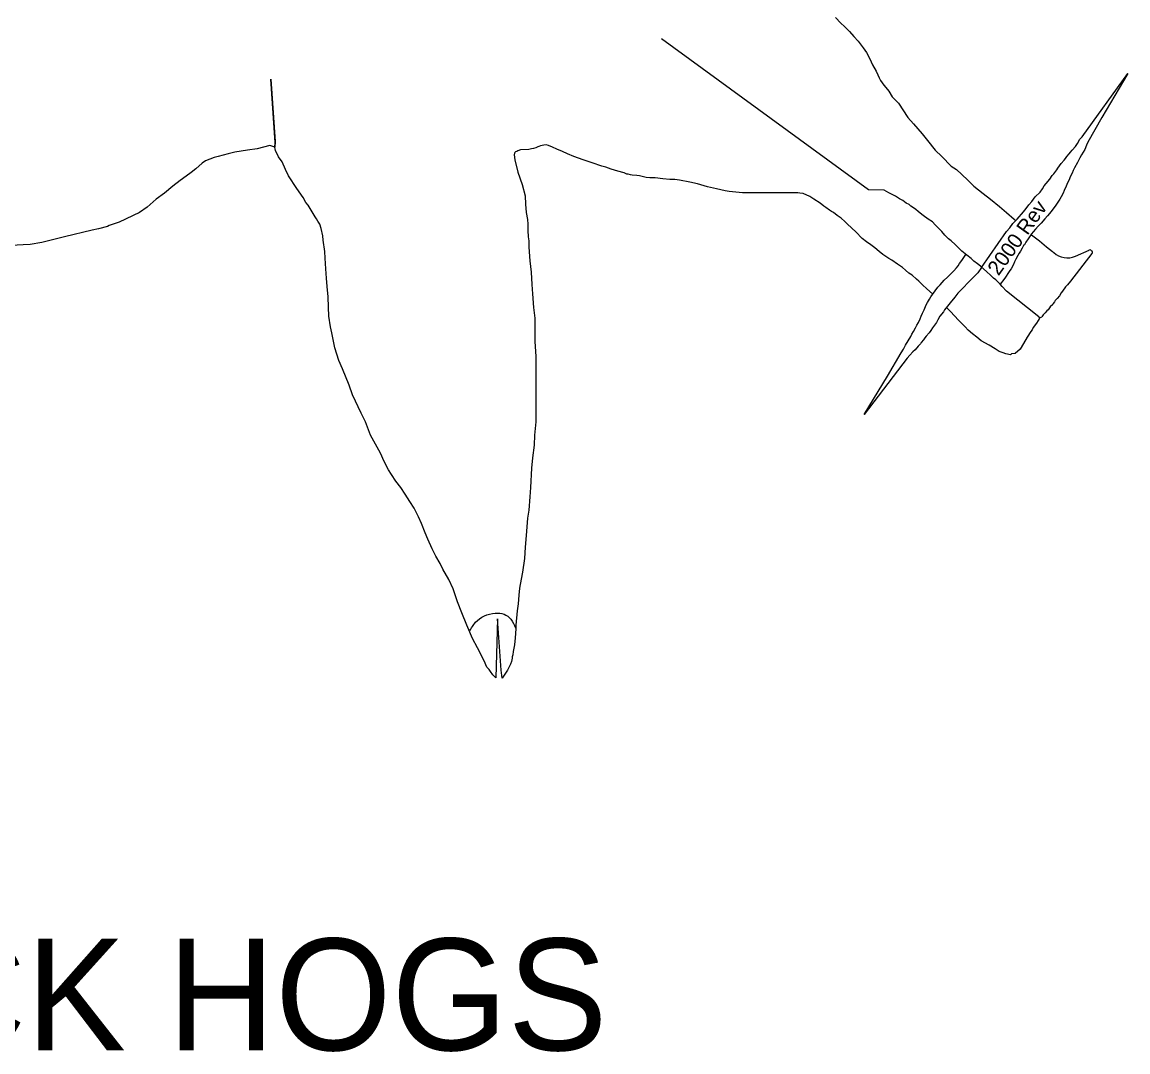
# Model space of a CAD drawing. Extents: x 1370130 to 1380143, y 377636 to 380256.
# Drawn here: x 1378542.785 to 1378543.909, y 379497.276 to 379498.323 of the extents above; entities that cross this region are included whole.
import ezdxf

# ---------------------------------------------------------------- set-up
doc = ezdxf.new("R2010")
doc.units = 0
doc.layers.add('R_Draft', color=7, linetype='Continuous')

msp = doc.modelspace()

# ---------------------------------------------------------------- linework, layer by layer
at = {"layer": 'R_Draft'}
for points in [[(1378543.6118, 379498.3272), (1378543.6171, 379498.3214), (1378543.6208, 379498.3181), (1378543.6229, 379498.3159), (1378543.6259, 379498.3131), (1378543.6304, 379498.3079), (1378543.6347, 379498.303), (1378543.6399, 379498.2962), (1378543.643, 379498.2915), (1378543.6464, 379498.2852), (1378543.6494, 379498.2792), (1378543.6531, 379498.2726), (1378543.6546, 379498.2688), (1378543.656, 379498.266), (1378543.6574, 379498.263), (1378543.6606, 379498.2585), (1378543.6627, 379498.2561), (1378543.6657, 379498.2524), (1378543.6693, 379498.2465), (1378543.6756, 379498.24), (1378543.6851, 379498.2255), (1378543.6908, 379498.2191), (1378543.6997, 379498.209), (1378543.7051, 379498.2021), (1378543.7129, 379498.1924), (1378543.7196, 379498.1859), (1378543.7292, 379498.1762), (1378543.7345, 379498.1726), (1378543.7457, 379498.1623), (1378543.7523, 379498.1558), (1378543.7616, 379498.1483), (1378543.7692, 379498.1425), (1378543.7784, 379498.1351), (1378543.7855, 379498.1289), (1378543.793, 379498.1223), (1378543.7949, 379498.1208)], [(1378543.8181, 379498.023), (1378543.7855, 379498.0492), (1378543.781, 379498.0537), (1378543.7789, 379498.0562), (1378543.7761, 379498.0588), (1378543.7744, 379498.0605), (1378543.7722, 379498.0623), (1378543.7692, 379498.0652), (1378543.7655, 379498.0687), (1378543.7619, 379498.0716), (1378543.7588, 379498.0743), (1378543.756, 379498.0767), (1378543.7523, 379498.0796), (1378543.7494, 379498.0824), (1378543.7451, 379498.0855), (1378543.74, 379498.0897), (1378543.7361, 379498.0936), (1378543.7349, 379498.0948), (1378543.7331, 379498.0965), (1378543.7292, 379498.1003), (1378543.7266, 379498.1023), (1378543.7226, 379498.1061), (1378543.7196, 379498.1098), (1378543.7167, 379498.1127), (1378543.7129, 379498.1164), (1378543.7101, 379498.1194), (1378543.7057, 379498.1223), (1378543.7008, 379498.1258), (1378543.6978, 379498.1283), (1378543.6957, 379498.1299), (1378543.6931, 379498.1319), (1378543.69, 379498.1343), (1378543.6883, 379498.1356), (1378543.6864, 379498.137), (1378543.6836, 379498.1384), (1378543.68, 379498.1411), (1378543.6766, 379498.143), (1378543.6725, 379498.1455), (1378543.6657, 379498.1491), (1378543.6611, 379498.1516), (1378543.6451, 379498.1522), (1378543.4349, 379498.3056)], [(1378543.7601, 379498.0732), (1378543.7855, 379498.1098), (1378543.7886, 379498.1134), (1378543.7919, 379498.1178), (1378543.7962, 379498.1223), (1378543.8027, 379498.1298), (1378543.8052, 379498.133), (1378543.8081, 379498.1367), (1378543.811, 379498.1402), (1378543.8144, 379498.1449), (1378543.8195, 379498.1497), (1378543.8221, 379498.1529), (1378543.8238, 379498.1561), (1378543.8258, 379498.1585), (1378543.8294, 379498.163), (1378543.8317, 379498.1667), (1378543.8335, 379498.1683), (1378543.8364, 379498.1725), (1378543.8374, 379498.1739), (1378543.8393, 379498.1764), (1378543.8409, 379498.1788), (1378543.844, 379498.1823), (1378543.8453, 379498.1839), (1378543.8467, 379498.1859), (1378543.8491, 379498.1887), (1378543.8504, 379498.1903), (1378543.8521, 379498.1924), (1378543.8555, 379498.1961), (1378543.8574, 379498.1992), (1378543.86, 379498.2034), (1378543.8622, 379498.206), (1378543.9087, 379498.2703), (1378543.8821, 379498.2255), (1378543.8681, 379498.2005), (1378543.8665, 379498.1974), (1378543.8648, 379498.193), (1378543.8616, 379498.1876), (1378543.86, 379498.1847), (1378543.8586, 379498.182), (1378543.8574, 379498.1798), (1378543.8543, 379498.1744), (1378543.8532, 379498.1717), (1378543.8521, 379498.169), (1378543.8502, 379498.1652), (1378543.8491, 379498.1623), (1378543.8475, 379498.1593), (1378543.8461, 379498.1558), (1378543.844, 379498.1512), (1378543.843, 379498.1485), (1378543.8409, 379498.1448), (1378543.8395, 379498.1425), (1378543.8349, 379498.1356), (1378543.8326, 379498.1323), (1378543.8307, 379498.1301), (1378543.8269, 379498.1255), (1378543.8242, 379498.1225), (1378543.8205, 379498.1183), (1378543.8177, 379498.1152), (1378543.8147, 379498.1122), (1378543.8125, 379498.1095), (1378543.8108, 379498.1073), (1378543.8088, 379498.1044), (1378543.8073, 379498.1023), (1378543.8049, 379498.0989), (1378543.8037, 379498.0963), (1378543.8027, 379498.0953), (1378543.8012, 379498.0929), (1378543.7996, 379498.0897), (1378543.7983, 379498.0876), (1378543.7968, 379498.0853), (1378543.7949, 379498.0817), (1378543.7935, 379498.0787), (1378543.7924, 379498.0762), (1378543.79, 379498.0719), (1378543.7888, 379498.0702), (1378543.7875, 379498.0679), (1378543.7843, 379498.0633), (1378543.7825, 379498.0609), (1378543.779, 379498.0562)], [(1378543.0967, 379498.0327), (1378543.0963, 379498.0432), (1378543.0954, 379498.0539), (1378543.0947, 379498.0623), (1378543.0939, 379498.0719), (1378543.0933, 379498.0826), (1378543.0929, 379498.0893), (1378543.0912, 379498.1009), (1378543.0909, 379498.1054), (1378543.0892, 379498.1129), (1378543.0878, 379498.1171), (1378543.0859, 379498.1202), (1378543.0845, 379498.1226), (1378543.083, 379498.1247), (1378543.079, 379498.1313), (1378543.076, 379498.1364), (1378543.0736, 379498.1393), (1378543.0708, 379498.1441), (1378543.0644, 379498.1534), (1378543.0561, 379498.1664), (1378543.0528, 379498.1727), (1378543.0494, 379498.1804), (1378543.0458, 379498.1856), (1378543.0429, 379498.1919), (1378543.0424, 379498.1936), (1378543.042, 379498.195), (1378543.0421, 379498.1965), (1378543.0423, 379498.199), (1378543.0424, 379498.2001), (1378543.0379, 379498.2646), (1378543.0425, 379498.2012), (1378543.042, 379498.1954), (1378543.037, 379498.1971), (1378543.0243, 379498.1936), (1378543.0142, 379498.1924), (1378543.0015, 379498.1903), (1378542.9948, 379498.1887), (1378542.9844, 379498.1859), (1378542.9804, 379498.1849), (1378542.9716, 379498.1815), (1378542.9682, 379498.1792), (1378542.9618, 379498.1735), (1378542.957, 379498.1698), (1378542.952, 379498.166), (1378542.9458, 379498.1614), (1378542.9386, 379498.1558), (1378542.9301, 379498.1487), (1378542.9215, 379498.1425), (1378542.9125, 379498.1344), (1378542.9047, 379498.1289), (1378542.9036, 379498.1283)], [(1378543.7104, 379498.0458), (1378543.7101, 379498.0462), (1378543.7045, 379498.0515), (1378543.7002, 379498.0555), (1378543.6963, 379498.0592), (1378543.6941, 379498.0613), (1378543.6895, 379498.0653), (1378543.6863, 379498.0675), (1378543.6828, 379498.0705), (1378543.6797, 379498.073), (1378543.6748, 379498.0766), (1378543.669, 379498.0807), (1378543.6657, 379498.0824), (1378543.6598, 379498.0863), (1378543.656, 379498.0892), (1378543.6517, 379498.0932), (1378543.6475, 379498.096), (1378543.643, 379498.0993), (1378543.6388, 379498.1025), (1378543.6322, 379498.1093), (1378543.6239, 379498.1173), (1378543.621, 379498.1198), (1378543.6173, 379498.1231), (1378543.6133, 379498.1259), (1378543.6095, 379498.1289), (1378543.6075, 379498.1301), (1378543.6056, 379498.1313), (1378543.602, 379498.134), (1378543.5999, 379498.1355), (1378543.5962, 379498.1385), (1378543.5895, 379498.1425), (1378543.5855, 379498.1453), (1378543.5787, 379498.1483), (1378543.5755, 379498.1487), (1378543.5733, 379498.149), (1378543.5704, 379498.149), (1378543.5667, 379498.149), (1378543.5638, 379498.149), (1378543.5572, 379498.149), (1378543.5542, 379498.149), (1378543.5466, 379498.149), (1378543.5429, 379498.149), (1378543.5369, 379498.149), (1378543.5332, 379498.149), (1378543.5267, 379498.149), (1378543.5236, 379498.149), (1378543.5192, 379498.149), (1378543.5171, 379498.149), (1378543.5138, 379498.1493), (1378543.5037, 379498.1502), (1378543.4997, 379498.1509), (1378543.4906, 379498.1532), (1378543.4816, 379498.1551), (1378543.4713, 379498.1581), (1378543.4638, 379498.1599), (1378543.4533, 379498.1617), (1378543.4484, 379498.1627), (1378543.4432, 379498.1627), (1378543.4363, 379498.1631), (1378543.4285, 379498.1641), (1378543.423, 379498.1642), (1378543.4193, 379498.1647), (1378543.4125, 379498.1663), (1378543.4097, 379498.1665), (1378543.405, 379498.167), (1378543.4035, 379498.1672), (1378543.4009, 379498.168), (1378543.3996, 379498.168), (1378543.397, 379498.1692), (1378543.3906, 379498.171), (1378543.3836, 379498.173), (1378543.3782, 379498.175), (1378543.3744, 379498.1762), (1378543.3644, 379498.1796), (1378543.3552, 379498.1825), (1378543.346, 379498.186), (1378543.3393, 379498.1886), (1378543.3343, 379498.1909), (1378543.3286, 379498.1935), (1378543.3241, 379498.1955), (1378543.32, 379498.1971), (1378543.3179, 379498.1978), (1378543.3153, 379498.1976), (1378543.3135, 379498.197), (1378543.3119, 379498.1966), (1378543.3102, 379498.1961), (1378543.3094, 379498.1956), (1378543.3071, 379498.1948), (1378543.305, 379498.194), (1378543.303, 379498.1937), (1378543.3001, 379498.1931), (1378543.2917, 379498.1928), (1378543.2889, 379498.1917), (1378543.2879, 379498.1911), (1378543.2867, 379498.1906), (1378543.2858, 379498.1899), (1378543.2854, 379498.1892), (1378543.2852, 379498.1877), (1378543.2858, 379498.1824), (1378543.2891, 379498.1699), (1378543.2932, 379498.1574)], [(1378543.2932, 379498.1574), (1378543.2964, 379498.1458), (1378543.2968, 379498.1373), (1378543.2973, 379498.1289), (1378543.2987, 379498.1219), (1378543.299, 379498.1173), (1378543.299, 379498.1107), (1378543.2996, 379498.1041), (1378543.3002, 379498.1003), (1378543.3002, 379498.0966), (1378543.3002, 379498.0936), (1378543.3012, 379498.08), (1378543.3024, 379498.0685), (1378543.3033, 379498.0559), (1378543.3039, 379498.0462), (1378543.3048, 379498.0324), (1378543.3062, 379498.0216), (1378543.3063, 379498.0058), (1378543.3062, 379497.998), (1378543.3072, 379497.9826), (1378543.3072, 379497.9731), (1378543.3072, 379497.9597), (1378543.3072, 379497.9461), (1378543.3072, 379497.9358), (1378543.3072, 379497.9226), (1378543.3072, 379497.9161), (1378543.3058, 379497.9028), (1378543.3056, 379497.8925), (1378543.3039, 379497.8797), (1378543.3028, 379497.8691), (1378543.3017, 379497.8494), (1378543.3012, 379497.8399), (1378543.3, 379497.8266), (1378543.2988, 379497.8182), (1378543.2973, 379497.8006), (1378543.2963, 379497.789), (1378543.2958, 379497.7774), (1378543.2937, 379497.7634), (1378543.2923, 379497.7562), (1378543.2908, 379497.7472), (1378543.2898, 379497.7399), (1378543.2892, 379497.7312), (1378543.2883, 379497.724), (1378543.2869, 379497.7095), (1378543.2869, 379497.7057), (1378543.2861, 379497.6967), (1378543.2855, 379497.6895), (1378543.2842, 379497.6827), (1378543.2838, 379497.6795), (1378543.2832, 379497.6774), (1378543.2832, 379497.6762), (1378543.2824, 379497.6727), (1378543.2814, 379497.6698), (1378543.2804, 379497.6679), (1378543.2783, 379497.6639), (1378543.273, 379497.6557), (1378543.2721, 379497.6637), (1378543.2682, 379497.7159), (1378543.2666, 379497.6561), (1378543.2636, 379497.659), (1378543.2613, 379497.6624), (1378543.2599, 379497.6644), (1378543.2576, 379497.6668), (1378543.2547, 379497.6734), (1378543.2481, 379497.6867), (1378543.2428, 379497.696), (1378543.2373, 379497.7095), (1378543.232, 379497.722), (1378543.2277, 379497.7333), (1378543.2233, 379497.7466), (1378543.2189, 379497.7559), (1378543.2127, 379497.7666), (1378543.2101, 379497.7724), (1378543.2057, 379497.7796), (1378543.2019, 379497.787), (1378543.1976, 379497.797), (1378543.1949, 379497.8034), (1378543.1911, 379497.813), (1378543.188, 379497.8198), (1378543.1835, 379497.8284), (1378543.1792, 379497.8354), (1378543.1745, 379497.8428), (1378543.17, 379497.8495), (1378543.1649, 379497.8561), (1378543.1605, 379497.8627), (1378543.1576, 379497.8673), (1378543.1531, 379497.8758), (1378543.1493, 379497.8843), (1378543.1444, 379497.8934), (1378543.1394, 379497.9026), (1378543.1341, 379497.9161), (1378543.1297, 379497.925), (1378543.1211, 379497.9436), (1378543.1175, 379497.9535), (1378543.1109, 379497.9701), (1378543.107, 379497.9786), (1378543.1032, 379497.9916), (1378543.0999, 379498.0068), (1378543.0985, 379498.0128), (1378543.0971, 379498.0236), (1378543.0967, 379498.0327)], [(1378542.9047, 379498.1289), (1378542.8841, 379498.1191), (1378542.8737, 379498.1158), (1378542.872, 379498.1148), (1378542.8629, 379498.1124), (1378542.8564, 379498.1112), (1378542.8284, 379498.1041), (1378542.8189, 379498.102), (1378542.8053, 379498.0984), (1378542.7937, 379498.0965), (1378542.7864, 379498.0963), (1378542.7677, 379498.0951)], [(1378543.8104, 379498.1067), (1378543.8108, 379498.1064), (1378543.8188, 379498.1003), (1378543.8259, 379498.0942), (1378543.8321, 379498.0892), (1378543.8333, 379498.0881)], [(1378543.8554, 379498.0846), (1378543.8692, 379498.0908)], [(1378543.8712, 379498.0906), (1378543.8718, 379498.0902)], [(1378543.76, 379498.0732), (1378543.7561, 379498.0678), (1378543.752, 379498.0632), (1378543.7454, 379498.0567), (1378543.7422, 379498.0535), (1378543.7391, 379498.05), (1378543.736, 379498.047), (1378543.733, 379498.0431), (1378543.728, 379498.0371), (1378543.7253, 379498.0339), (1378543.7225, 379498.0301), (1378543.7213, 379498.0281), (1378543.7178, 379498.0236), (1378543.7156, 379498.0199), (1378543.7143, 379498.0173), (1378543.7113, 379498.0131), (1378543.7103, 379498.0117), (1378543.7086, 379498.0091), (1378543.7068, 379498.0068), (1378543.7039, 379498.0032), (1378543.7025, 379498.0016), (1378543.7011, 379497.9996), (1378543.6988, 379497.9968), (1378543.6979, 379497.9954), (1378543.6958, 379497.9931), (1378543.6926, 379497.9895), (1378543.6902, 379497.9873), (1378543.6871, 379497.9839), (1378543.6845, 379497.981), (1378543.6407, 379497.9238), (1378543.6645, 379497.9628), (1378543.6784, 379497.9864), (1378543.6806, 379497.9901), (1378543.6828, 379497.994), (1378543.6854, 379497.9986), (1378543.6882, 379498.0028), (1378543.6893, 379498.0055), (1378543.691, 379498.0082), (1378543.693, 379498.0118), (1378543.6942, 379498.0145), (1378543.6959, 379498.0173), (1378543.6977, 379498.021), (1378543.6988, 379498.0236), (1378543.7002, 379498.0266), (1378543.7017, 379498.0301), (1378543.7039, 379498.035), (1378543.7052, 379498.0375), (1378543.7072, 379498.041), (1378543.7084, 379498.0433), (1378543.7129, 379498.0494), (1378543.7156, 379498.0531), (1378543.7181, 379498.0556), (1378543.7222, 379498.0601), (1378543.7253, 379498.0632), (1378543.7288, 379498.0665), (1378543.7318, 379498.0696), (1378543.7345, 379498.0726), (1378543.7363, 379498.0749), (1378543.7377, 379498.077), (1378543.74, 379498.0802), (1378543.744, 379498.0864)], [(1378543.8722, 379498.0873), (1378543.8504, 379498.0591), (1378543.8473, 379498.0556), (1378543.8454, 379498.0535), (1378543.8423, 379498.0492), (1378543.8409, 379498.0472), (1378543.8391, 379498.0443), (1378543.8368, 379498.0416), (1378543.8349, 379498.0396), (1378543.8343, 379498.0382), (1378543.8328, 379498.0364), (1378543.8323, 379498.0355), (1378543.8298, 379498.033), (1378543.8277, 379498.0302), (1378543.8265, 379498.0291), (1378543.8246, 379498.0271), (1378543.8227, 379498.0249), (1378543.8218, 379498.0239), (1378543.8211, 379498.023)], [(1378543.8183, 379498.0201), (1378543.8175, 379498.0191), (1378543.816, 379498.0164), (1378543.8126, 379498.012), (1378543.8113, 379498.0099), (1378543.8101, 379498.0082), (1378543.8065, 379498.0024), (1378543.8027, 379497.9957), (1378543.7994, 379497.99), (1378543.7941, 379497.9856), (1378543.7906, 379497.9853), (1378543.7893, 379497.9845), (1378543.7846, 379497.9853), (1378543.7819, 379497.9864), (1378543.778, 379497.9877), (1378543.7738, 379497.9905), (1378543.7677, 379497.9942), (1378543.7598, 379497.9986), (1378543.7553, 379498.0024), (1378543.7509, 379498.0058), (1378543.7463, 379498.0093), (1378543.7435, 379498.0127), (1378543.7361, 379498.0204), (1378543.7331, 379498.0234), (1378543.7278, 379498.0292), (1378543.7251, 379498.0316), (1378543.7244, 379498.0324)]]:
    msp.add_lwpolyline(points, dxfattribs=at)
for centre, radius, start, end in [((1378543.847, 379498.1033), 0.0204, 227.8048, 294.1911), ((1378543.87, 379498.0889), 0.00204, 54.0579, 114.1911), ((1378543.8706, 379498.0885), 0.00204, 322.2801, 54.0579), ((1378543.8168, 379498.0214), 0.00204, 319.8208, 51.1621), ((1378543.8196, 379498.0244), 0.00204, 231.1621, 319.3323)]:
    msp.add_arc(centre, radius, start, end, dxfattribs=at)
msp.add_spline([(1378543.24, 379497.7032), (1378543.246, 379497.7125), (1378543.2659, 379497.7218), (1378543.2749, 379497.7207), (1378543.2818, 379497.7156), (1378543.2867, 379497.7068)], degree=3, dxfattribs=at)

# ---------------------------------------------------------------- texts
msp.add_text('2000 Rev', height=0.01511, rotation=54.4797, dxfattribs=at).set_placement((1378543.7772, 379498.0639))
msp.add_text('RAZORBACK HOGS', height=0.113532, dxfattribs=at).set_placement((1378541.9459, 379497.2775))

doc.saveas('drawing.dxf')
